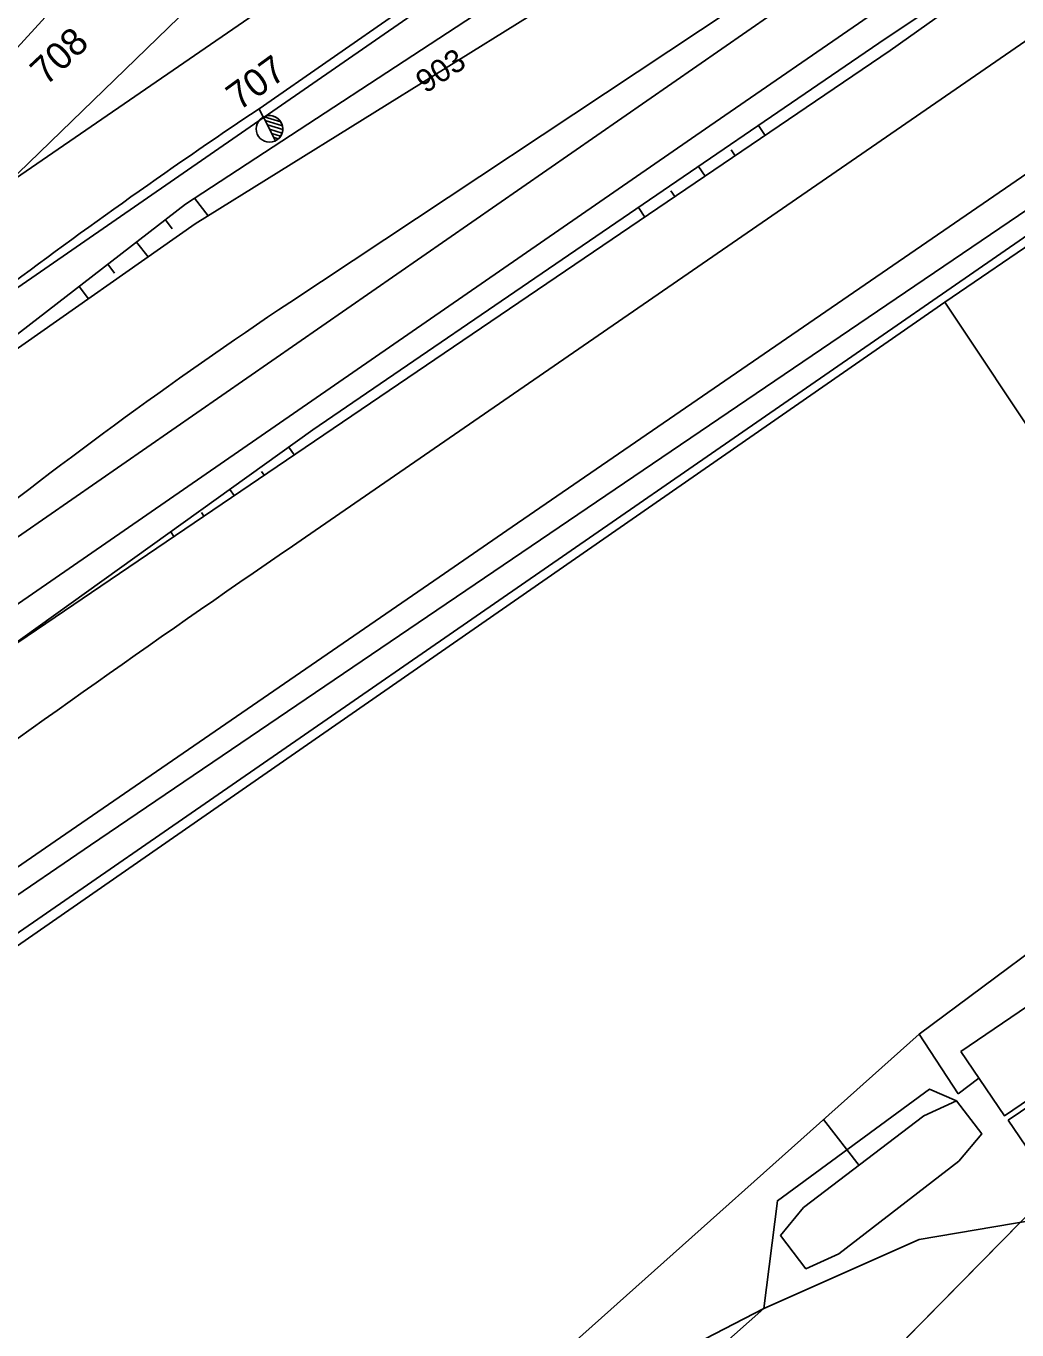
# Model space of a CAD drawing. Extents: x -469926 to -462499, y -1098642 to -1092733.
# Drawn here: x -463670.2 to -463615.7, y -1094256 to -1094184.3 of the extents above; entities that cross this region are included whole.
import ezdxf

# ---------------------------------------------------------------- set-up
doc = ezdxf.new("R2010")
doc.units = 0
for name, color, linetype in [('Vrstva 1', 7, 'Continuous'), ('Vrstva 11', 7, 'Continuous'), ('Vrstva 13', 7, 'Continuous'), ('Vrstva 2', 7, 'Continuous'), ('Vrstva 42', 7, 'Continuous'), ('Vrstva 46', 7, 'Continuous'), ('Vrstva 48', 7, 'Continuous'), ('Vrstva 50', 7, 'Continuous'), ('Vrstva 51', 7, 'Continuous'), ('Vrstva 54', 7, 'Continuous'), ('Vrstva 55', 7, 'Continuous'), ('Vrstva 6', 7, 'Continuous'), ('Vrstva 62', 7, 'Continuous'), ('Vrstva 9', 7, 'Continuous')]:
    doc.layers.add(name, color=color, linetype=linetype)

msp = doc.modelspace()

# ---------------------------------------------------------------- linework, layer by layer
at = {"layer": 'Vrstva 1'}
msp.add_line((-463630.301, -1094265.099), (-463614.332, -1094248.871), dxfattribs=at)
for points in [[(-463657.377, -1094188.823), (-463649.561, -1094183.392), (-463636.502, -1094174.318), (-463624.28, -1094165.885)], [(-463682.521, -1094198.37), (-463671.875, -1094186.755), (-463654.721, -1094167.99)], [(-463655.687, -1094199.469), (-463631.351, -1094183.341), (-463616.484, -1094173.144)], [(-463703.949, -1094239.641), (-463691.066, -1094230.336), (-463673.89, -1094218.284), (-463632.574, -1094189.769), (-463614.577, -1094177.356)], [(-463654.817, -1094212.371), (-463611.954, -1094182.86)], [(-463729.262, -1094270.203), (-463716.044, -1094261.472), (-463691.371, -1094244.792), (-463668.585, -1094229.1), (-463647.471, -1094214.574), (-463643.449, -1094211.805), (-463613.572, -1094191.298), (-463608.673, -1094187.926)]]:
    msp.add_lwpolyline(points, dxfattribs=at)
for centre, radius, start, end in [((-463486.511, -1094444.701), 307.683, 123.73353, 127.13389), ((-463505.362, -1094424.513), 270.633, 123.7422, 133.71475), ((-463112.877, -1095004.13), 959.469, 124.390694, 127.743297)]:
    msp.add_arc(centre, radius, start, end, dxfattribs=at)
for points in [[(-463509.26, -1094186.479), (-463527.202, -1094197.088), (-463548.268, -1094211.339), (-463566.463, -1094225.522), (-463585.126, -1094242.575), (-463600.718, -1094259.408), (-463615.51, -1094278.125), (-463627.785, -1094296.48)], [(-463544.196, -1094195.353), (-463561.169, -1094207.868), (-463579.639, -1094223.589), (-463597.968, -1094241.554), (-463613.046, -1094258.617), (-463626.958, -1094276.949), (-463637.969, -1094294.129), (-463647.437, -1094311.462), (-463656.044, -1094330.46)]]:
    msp.add_spline(points, degree=3, dxfattribs=at)
at = {"layer": 'Vrstva 11'}
msp.add_lwpolyline([(-463551.595, -1094198.229), (-463576.96, -1094216.511), (-463586.592, -1094226.653), (-463614.332, -1094248.871), (-463630.301, -1094265.099)], dxfattribs=at)
at = {"layer": 'Vrstva 13'}
msp.add_line((-463617.8, -1094162.09), (-463670.88, -1094198.81), dxfattribs=at)
at = {"layer": 'Vrstva 2'}
for p, q in [((-463657.142, -1094189.28), (-463657.377, -1094188.823)), ((-463657.141, -1094189.28), (-463656.467, -1094190.578)), ((-463657.141, -1094189.28), (-463657.141, -1094189.28)), ((-463656.467, -1094190.578), (-463657.141, -1094189.28)), ((-463657.089, -1094189.258), (-463656.184, -1094189.543)), ((-463657.044, -1094189.468), (-463656.091, -1094189.77)), ((-463656.921, -1094189.704), (-463656.074, -1094189.972)), ((-463656.798, -1094189.939), (-463656.11, -1094190.157)), ((-463656.677, -1094190.174), (-463656.193, -1094190.327)), ((-463656.554, -1094190.41), (-463656.327, -1094190.481))]:
    msp.add_line(p, q, dxfattribs=at)
msp.add_circle((-463656.801, -1094189.933), 0.731, dxfattribs=at)
msp.add_arc((-463656.804, -1094189.929), 0.732, 297.46837, 117.42922, dxfattribs=at)
at = {"layer": 'Vrstva 42'}
msp.add_line((-463674.449, -1094214.994), (-463575.374, -1094146.312), dxfattribs=at)
at = {"layer": 'Vrstva 46'}
msp.add_line((-463714.999, -1094264.797), (-463437.475, -1094073.018), dxfattribs=at)
at = {"layer": 'Vrstva 48'}
for p, q in [((-463629.536, -1094190.286), (-463629.906, -1094189.74)), ((-463631.191, -1094191.408), (-463631.409, -1094191.088)), ((-463632.847, -1094192.53), (-463633.209, -1094191.996)), ((-463660.922, -1094193.746), (-463660.18, -1094194.706)), ((-463634.502, -1094193.653), (-463634.719, -1094193.332)), ((-463636.158, -1094194.775), (-463636.512, -1094194.253)), ((-463662.531, -1094194.93), (-463662.154, -1094195.419)), ((-463665.697, -1094197.376), (-463665.319, -1094197.864)), ((-463667.279, -1094198.599), (-463666.764, -1094199.266)), ((-463655.443, -1094207.851), (-463655.732, -1094207.425)), ((-463657.098, -1094208.974), (-463657.237, -1094208.768)), ((-463658.753, -1094210.096), (-463658.985, -1094209.754)), ((-463660.408, -1094211.219), (-463660.548, -1094211.014)), ((-463662.063, -1094212.342), (-463662.238, -1094212.084)), ((-463662.063, -1094212.342), (-463662.238, -1094212.084))]:
    msp.add_line(p, q, dxfattribs=at)
at = {"layer": 'Vrstva 50'}
for p, q in [((-463597.94, -1094182.708), (-463666.643, -1094229.317)), ((-463666.643, -1094229.317), (-463715.224, -1094262.421)), ((-463666.643, -1094229.317), (-463715.224, -1094262.421))]:
    msp.add_line(p, q, dxfattribs=at)
at = {"layer": 'Vrstva 51'}
for p, q in [((-463677.097, -1094198.619), (-463656.582, -1094178.747)), ((-463590.786, -1094179.69), (-463619.651, -1094199.465)), ((-463619.651, -1094199.465), (-463663.638, -1094229.984)), ((-463619.651, -1094199.465), (-463602.214, -1094225.698)), ((-463621.07, -1094239.7), (-463602.214, -1094225.698)), ((-463663.638, -1094229.984), (-463696.493, -1094252.705)), ((-463663.638, -1094229.984), (-463696.493, -1094252.705)), ((-463621.07, -1094239.7), (-463649.068, -1094264.705)), ((-463618.927, -1094242.987), (-463621.07, -1094239.7)), ((-463617.785, -1094242.129), (-463618.927, -1094242.987)), ((-463626.326, -1094244.394), (-463624.374, -1094246.922))]:
    msp.add_line(p, q, dxfattribs=at)
at = {"layer": 'Vrstva 54'}
msp.add_lwpolyline([(-463706.99, -1094215.978), (-463682.018, -1094179.528), (-463672.021, -1094193.495), (-463554.339, -1094112.663), (-463557.295, -1094108.576)], dxfattribs=at)
at = {"layer": 'Vrstva 55'}
for points in [[(-463703.289, -1094312.505), (-463689.107, -1094299.428), (-463676.815, -1094288.729), (-463671.456, -1094284.01), (-463666.505, -1094279.401), (-463634.473, -1094257.313), (-463629.609, -1094254.798), (-463621.069, -1094251.002), (-463614.789, -1094249.942), (-463612.417, -1094249.612), (-463611.091, -1094248.718), (-463610.39, -1094247.144), (-463610.084, -1094244.839), (-463608.983, -1094242.239), (-463598.406, -1094232.679), (-463597.691, -1094231.561), (-463590.498, -1094226.638), (-463588.699, -1094225.407), (-463584.723, -1094221.586), (-463581.108, -1094218.042), (-463579.805, -1094216.499), (-463565.48, -1094205.208), (-463562.196, -1094203.747), (-463551.272, -1094198.017)], [(-463667.356, -1094283.111), (-463661.55, -1094289.525), (-463660.109, -1094286.137), (-463656.026, -1094280.363), (-463636.238, -1094260.657), (-463629.609, -1094254.798), (-463628.861, -1094248.87), (-463620.501, -1094242.737), (-463619.018, -1094243.372)]]:
    msp.add_lwpolyline(points, dxfattribs=at)
msp.add_arc((-463486.511, -1094444.701), 307.683, 123.73353, 127.13389, dxfattribs=at)
at = {"layer": 'Vrstva 6'}
for points in [[(-463618.783, -1094240.652), (-463610.064, -1094234.736), (-463607.661, -1094238.278), (-463616.38, -1094244.194), (-463618.783, -1094240.652)], [(-463628.688, -1094250.786), (-463627.422, -1094249.244), (-463620.803, -1094244.201), (-463619.018, -1094243.372), (-463617.625, -1094245.189), (-463618.888, -1094246.7), (-463625.479, -1094251.778), (-463627.295, -1094252.603), (-463628.688, -1094250.786)], [(-463616.176, -1094244.442), (-463614.09, -1094243.027), (-463611.215, -1094247.264), (-463613.301, -1094248.679), (-463616.176, -1094244.442)]]:
    msp.add_lwpolyline(points, dxfattribs=at)
at = {"layer": 'Vrstva 62'}
msp.add_line((-463664.114, -1094196.153), (-463663.485, -1094196.967), dxfattribs=at)
for points in [[(-463681.71, -1094209.748), (-463660.889, -1094195.146), (-463642.475, -1094183.707), (-463628.539, -1094176.461), (-463610.574, -1094165.781)], [(-463681.71, -1094209.748), (-463661.423, -1094194.074), (-463643.137, -1094182.106), (-463629.239, -1094175.439), (-463610.574, -1094165.781)], [(-463672.203, -1094219.219), (-463654.414, -1094206.481), (-463623.294, -1094185.224), (-463602.616, -1094171.398)], [(-463672.203, -1094219.219), (-463652.792, -1094206.053), (-463622.653, -1094185.619), (-463602.616, -1094171.398)], [(-463703.289, -1094312.505), (-463689.107, -1094299.428), (-463676.815, -1094288.729), (-463671.456, -1094284.01), (-463666.505, -1094279.401), (-463634.473, -1094257.313), (-463629.609, -1094254.798), (-463621.069, -1094251.002), (-463614.789, -1094249.942), (-463612.417, -1094249.612), (-463611.091, -1094248.718), (-463610.39, -1094247.144), (-463610.084, -1094244.839), (-463608.983, -1094242.239), (-463598.406, -1094232.679), (-463597.691, -1094231.561), (-463590.498, -1094226.638), (-463588.699, -1094225.407), (-463584.723, -1094221.586), (-463581.108, -1094218.042), (-463579.805, -1094216.499), (-463565.48, -1094205.208), (-463562.196, -1094203.747), (-463551.272, -1094198.017)], [(-463667.356, -1094283.111), (-463661.55, -1094289.525), (-463660.109, -1094286.137), (-463656.026, -1094280.363), (-463636.238, -1094260.657), (-463629.609, -1094254.798), (-463628.861, -1094248.87), (-463620.501, -1094242.737), (-463619.018, -1094243.372)]]:
    msp.add_lwpolyline(points, dxfattribs=at)

# ---------------------------------------------------------------- texts
at = {"layer": 'Vrstva 2'}
for s, rotation, p in [('708', 43.2, (-463669.089, -1094187.6)), ('707', 36, (-463658.47, -1094188.965))]:
    msp.add_text(s, height=1.5, rotation=rotation, dxfattribs=at).set_placement(p)
at = {"layer": 'Vrstva 9'}
msp.add_text('903', height=1.25, rotation=33.36791, dxfattribs=at).set_placement((-463648.22, -1094188.009))

doc.saveas('drawing.dxf')
